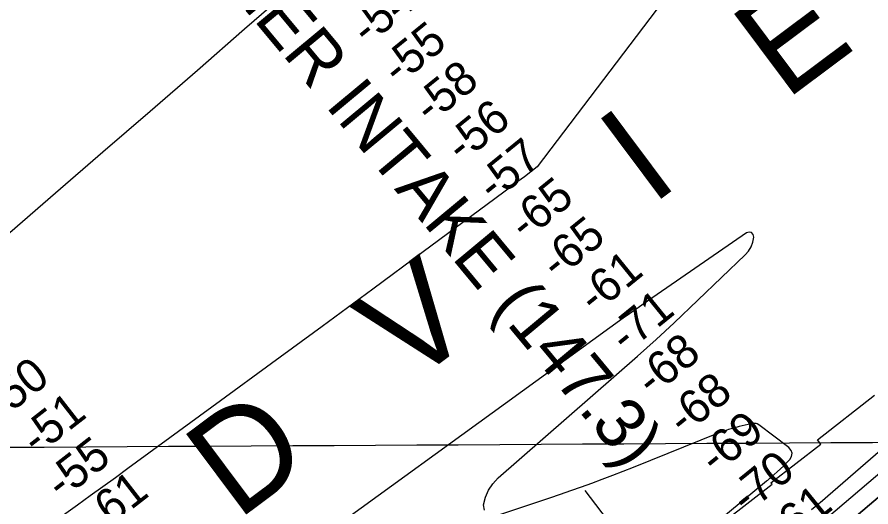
# Model space of a CAD drawing. Extents: x 3477039 to 3515015, y 546746 to 572297.
# Drawn here: x 3483241 to 3484941, y 558060 to 559036 of the extents above; entities that cross this region are included whole.
import ezdxf

# ---------------------------------------------------------------- set-up
doc = ezdxf.new("R2010")
doc.units = 0
for name, color, linetype in [('V-CHAN-NAID', 7, 'Continuous'), ('V-GRID-MAJR', 7, 'Continuous'), ('V-RIVR-IDEN', 7, 'Continuous'), ('V-RIVR-RANG', 7, 'Continuous'), ('V-RRAP-RVMT', 7, 'Continuous'), ('V-TOPO-DPTH', 7, 'Continuous'), ('V-TOPO-MAJR', 7, 'Continuous'), ('V-TOPO-MINR', 7, 'Continuous')]:
    doc.layers.add(name, color=color, linetype=linetype)

msp = doc.modelspace()

# ---------------------------------------------------------------- linework, layer by layer
at = {"layer": 'V-GRID-MAJR'}
msp.add_spline([(3481235.517, 558168.281), (3486509.202, 558197.813), (3491782.883, 558228.111), (3497056.56, 558259.177), (3502330.233, 558291.01), (3507603.9, 558323.61), (3512877.563, 558356.976), (3512877.5640000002, 558356.976)], degree=3, dxfattribs=at)
at = {"layer": 'V-RIVR-RANG'}
msp.add_line((3484857.8340000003, 557457.714), (3484372.04, 558093.336), dxfattribs=at)
at = {"layer": 'V-RRAP-RVMT'}
for p, q in [((3484834.1340000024, 558194.1750000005), (3484948.197000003, 558282.6930000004)), ((3484741.641000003, 558108.5180000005), (3484840.867000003, 558185.4960000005)), ((3484840.867000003, 558185.4960000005), (3484834.1340000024, 558194.1750000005)), ((3484649.115000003, 558031.8750000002), (3484743.990000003, 558105.4920000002)), ((3484743.9900000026, 558105.4920000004), (3484741.641000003, 558108.5180000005))]:
    msp.add_line(p, q, dxfattribs=at)
at = {"layer": 'V-TOPO-DPTH'}
for points in [[(3484871.916509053, 558008.9381663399), (3485488.9965064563, 558532.3167016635)], [(3485488.9965064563, 558532.3167016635), (3484871.916509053, 558008.9381663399)]]:
    msp.add_lwpolyline(points, dxfattribs=at)
at = {"layer": 'V-TOPO-MAJR'}
for points in [[(3483848.4091592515, 559146.0388440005), (3483693.983641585, 559011.39307), (3483600.123733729, 558929.6810463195), (3483506.18101882, 558848.0644823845), (3483412.114093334, 558766.5911080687), (3483317.9643607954, 558685.2131934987), (3483135.0768040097, 558527.378314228)], [(3484851.893749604, 558037.4397706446), (3484936.8767270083, 558109.8803289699), (3484994.61659624, 558158.7788846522)]]:
    msp.add_lwpolyline(points, dxfattribs=at)
at = {"layer": 'V-TOPO-MINR'}
for points in [[(3485196.3820051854, 559734.4874644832), (3484903.9283702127, 559471.0514938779), (3484879.082402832, 559448.7591866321), (3484854.1782460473, 559426.5323367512), (3484829.186805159, 559404.4036729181), (3484804.137174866, 559382.3404664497), (3484690.449950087, 559282.6036496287), (3484685.401420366, 559276.7934591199), (3484276.4519781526, 558737.2781121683), (3484263.780649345, 558727.5077098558), (3484251.06509013, 558717.7956300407), (3484238.2831853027, 558708.1710339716), (3484225.4570500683, 558698.6047603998), (3484049.882064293, 558568.5886619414), (3483949.1674797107, 558494.1502015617), (3483848.362522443, 558419.8345612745), (3483747.422006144, 558345.7031511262), (3483646.3911171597, 558271.69456107), (3483462.0687672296, 558136.9305887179), (3483436.963371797, 558118.6302171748), (3483411.8232734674, 558100.3777878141), (3483386.631120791, 558082.1972717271), (3483361.404265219, 558064.0646978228), (3482776.6708189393, 557645.0354375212)], [(3484513.104260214, 558393.5078784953), (3484531.1827616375, 558410.2412286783), (3484549.117054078, 558427.1324293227), (3484690.68046868, 558562.2120549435), (3484697.2009217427, 558569.9498747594), (3484702.459813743, 558578.304726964), (3484705.8263641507, 558587.5851277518), (3484707.931353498, 558597.4825609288), (3484706.152596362, 558603.0901484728), (3484703.233986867, 558606.7652723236), (3484698.6055988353, 558607.541700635), (3484692.8373584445, 558606.3856652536), (3484487.144967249, 558463.8717178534), (3484477.273740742, 558456.9850227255), (3484467.4325688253, 558450.0559342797), (3484457.6364787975, 558443.063255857), (3484447.870443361, 558436.0281841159), (3483638.936729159, 557849.315630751)], [(3484871.916509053, 558008.9381663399), (3485488.9965064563, 558532.3167016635)], [(3484822.658693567, 558055.1737693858), (3484833.3822894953, 558064.2223025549), (3484844.0953377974, 558073.2832844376), (3484854.7925646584, 558082.3629393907), (3485364.821312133, 558524.681160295)], [(3484171.9464379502, 558054.110954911), (3484169.74733808, 558064.6599204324), (3484173.7699449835, 558079.8648057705), (3484179.6888653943, 558094.0296174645), (3484188.452256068, 558106.6343186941), (3484199.111960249, 558118.19894628), (3484476.3704214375, 558360.6725799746), (3484494.809445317, 558377.0113040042), (3484513.104260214, 558393.5078784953)], [(3484419.2957335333, 557852.285509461), (3484733.095508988, 558112.0911471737), (3484735.328817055, 558113.9570169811), (3484737.5509017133, 558115.8360399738), (3484739.7561512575, 558117.7347927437), (3484741.9501773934, 558119.6466986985), (3484754.2348460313, 558130.4484301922), (3484760.7846474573, 558136.3731923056), (3484767.2193087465, 558142.4171304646), (3484773.481259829, 558148.6398326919), (3484779.6280707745, 558154.9817109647), (3484782.8121533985, 558161.1738380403), (3484783.896904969, 558167.1913034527), (3484781.8326599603, 558172.94677637), (3484777.669083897, 558178.5275876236), (3484717.9004863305, 558223.877628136), (3484714.3974262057, 558225.8341918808), (3484712.484390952, 558226.395647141), (3484708.439884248, 558226.8318262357), (3484704.373605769, 558226.5278212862), (3484702.3580461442, 558226.1406791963), (3484678.567779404, 558220.3322019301), (3484668.004185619, 558217.512774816), (3484657.5355493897, 558214.3974942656), (3484647.209349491, 558210.8384335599), (3484636.9781071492, 558206.9835194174), (3484467.5678231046, 558138.9884325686), (3484446.941225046, 558130.8256975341), (3484426.2633171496, 558122.7970367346), (3484405.5084444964, 558114.9694872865), (3484384.702262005, 558107.2760120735), (3484363.8283446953, 558099.7668510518), (3484342.9154410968, 558092.369322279), (3484321.9440580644, 558085.1392418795), (3484300.933688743, 558078.0207937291), (3484195.684602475, 558042.8301772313)]]:
    msp.add_lwpolyline(points, dxfattribs=at)

# ---------------------------------------------------------------- texts
at = {"layer": 'V-CHAN-NAID'}
msp.add_text('LUTCHER INTAKE (147.3)', height=100.00000200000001, rotation=309.73230287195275, dxfattribs=at).set_placement((3483425.8751533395, 559373.3888634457))
at = {"layer": 'V-RIVR-IDEN'}
for s, p in [('E', (3484770.717101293, 558868.6798485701)), ('I', (3484503.696954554, 558659.1566553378)), ('V', (3484019.9567991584, 558299.2142850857)), ('D', (3483679.967602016, 558032.1019094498))]:
    msp.add_text(s, height=199.99959800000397, rotation=36.77180055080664, dxfattribs=at).set_placement(p)
at = {"layer": 'V-RIVR-RANG'}
for s, rotation, p in [('-54', 39.086611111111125, (3483938.5103805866, 558977.0738049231)), ('-55', 39.086611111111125, (3483999.93417242, 558898.1346242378)), ('-58', 39.086611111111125, (3484063.6101485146, 558821.0248703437)), ('-56', 39.086611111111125, (3484126.8776365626, 558743.5824933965)), ('-57', 39.086611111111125, (3484189.5207248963, 558665.6337350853)), ('-65', 39.086611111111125, (3484253.002124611, 558588.3651164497)), ('-65', 39.086611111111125, (3484315.8591246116, 558510.5901164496)), ('-61', 39.086611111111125, (3484390.796022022, 558442.6274965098)), ('-71', 39.086611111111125, (3484453.244533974, 558364.5198734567)), ('-68', 39.086611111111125, (3484505.2501007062, 558277.9303625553)), ('-50', 37.90733333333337, (3483207.853903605, 558231.1340675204)), ('-68', 39.086611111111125, (3484568.107100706, 558200.1553625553)), ('-51', 37.90733333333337, (3483280.7518188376, 558161.1575674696)), ('-69', 39.086611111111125, (3484631.579332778, 558122.8792971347)), ('-55', 37.90733333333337, (3483329.7155331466, 558072.5438800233)), ('-70', 39.086611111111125, (3484693.2078686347, 558044.1054279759)), ('-61', 37.90733333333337, (3483404.9038067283, 558004.3500674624)), ('-61', 39.086611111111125, (3484767.9400220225, 557975.9764965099))]:
    msp.add_text(s, height=67.00000000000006, rotation=rotation, dxfattribs=at).set_placement(p)

doc.saveas('drawing.dxf')
